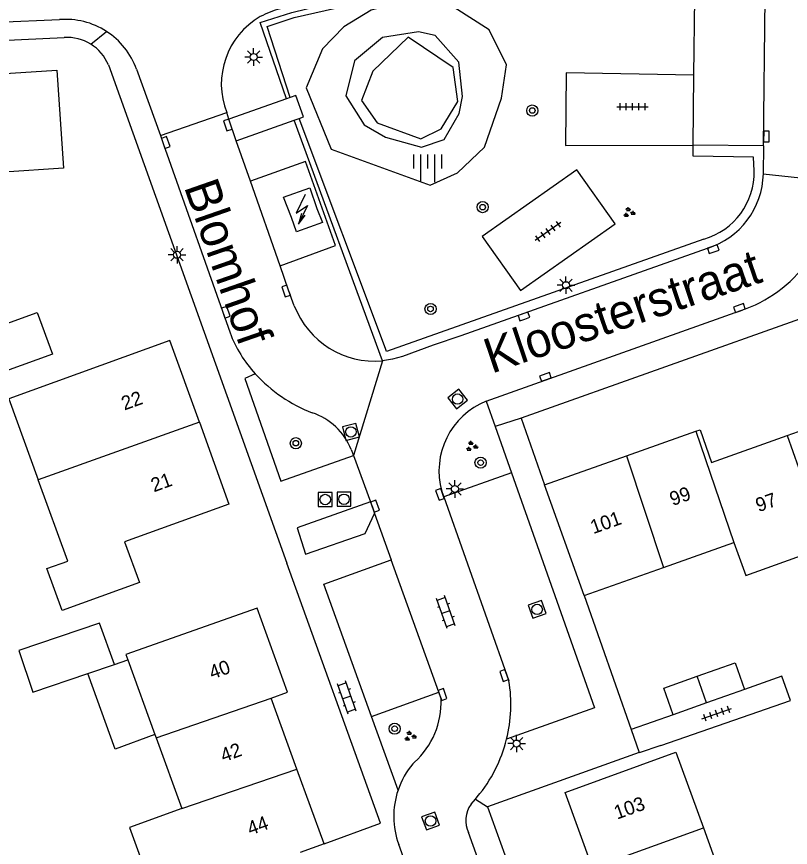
# Model space of a CAD drawing. Extents: x 136000 to 138005, y 398500 to 400500.
# Drawn here: x 137853 to 137908.5, y 400210 to 400269.5 of the extents above; entities that cross this region are included whole.
import ezdxf

# ---------------------------------------------------------------- set-up
doc = ezdxf.new("R2010")
doc.units = 0
for name, color, linetype in [('gg-afsc-erfafscheiding', 7, 'Continuous'), ('gg-anno-huisnummerreeks BGT', 7, 'Continuous'), ('gg-anno-openbare ruimte label', 7, 'Continuous'), ('gg-bbg-bijgebouw', 7, 'Continuous'), ('gg-bbg-gedigitaliseerde bebouwing', 7, 'Continuous'), ('gg-bbg-hoofdgebouw', 7, 'Continuous'), ('gg-bbg-lage trafo', 7, 'Continuous'), ('gg-bbg-luifel en loopbrug', 7, 'Continuous'), ('gg-bbg-tussenscheiding', 7, 'Continuous'), ('gg-knt-BGT kruinlijn', 7, 'Continuous'), ('gg-knt-bovenkant onderkant talud', 7, 'Continuous'), ('gg-knt-onverhard', 7, 'Continuous'), ('gg-knt-verharding', 7, 'Continuous'), ('gg-knt-verharding nz', 7, 'Continuous'), ('gt-grn-groengrens', 7, 'Continuous'), ('gt-grn-weggrens', 7, 'Continuous'), ('gt-symb-boom', 7, 'Continuous'), ('gt-symb-groenvak', 7, 'Continuous'), ('gt-symb-klinker verharding', 7, 'Continuous'), ('gt-symb-kolk', 7, 'Continuous'), ('gt-symb-lichtmast', 7, 'Continuous'), ('gt-symb-rioolschacht', 7, 'Continuous'), ('gt-symb-talud symbool', 7, 'Continuous'), ('gt-symb-tegel verharding', 7, 'Continuous'), ('gt-symb-trafo symbool', 7, 'Continuous')]:
    doc.layers.add(name, color=color, linetype=linetype)

# ---------------------------------------------------------------- blocks, each defined once
blk = doc.blocks.new('gt0-KOLK')
at = {"layer": 'gt-symb-kolk'}
blk.add_lwpolyline([(0, 0), (0.375, 0), (0.375, 0.4), (-0.375, 0.4), (-0.375, 0), (0, 0)], dxfattribs=at)
blk = doc.blocks.new('gt0-TEG1')
at = {"layer": 'gt-symb-tegel verharding'}
for p, q in [((-1.125, 0), (1.125, 0)), ((-0.9, -0.25), (-0.9, 0.25)), ((-0.45, -0.25), (-0.45, 0.25)), ((0, -0.25), (0, 0.25)), ((0.45, -0.25), (0.45, 0.25)), ((0.9, -0.25), (0.9, 0.25))]:
    blk.add_line(p, q, dxfattribs=at)
blk = doc.blocks.new('gt0-GRVAK')
at = {"layer": 'gt-symb-groenvak'}
for p, q in [((-0.11, 0.189), (-0.228, 0.24)), ((-0.182, 0.153), (0.088, 0.153)), ((-0.091, 0.211), (-0.156, 0.322)), ((-0.047, 0.214), (-0.047, 0.393)), ((-0.004, 0.211), (0.061, 0.322)), ((0.015, 0.189), (0.133, 0.24)), ((0.262, -0.052), (0.197, 0.059)), ((0.305, -0.049), (0.305, 0.13)), ((0.349, -0.052), (0.414, 0.059)), ((-0.245, -0.228), (-0.363, -0.177)), ((-0.318, -0.264), (-0.047, -0.264)), ((-0.226, -0.206), (-0.291, -0.095)), ((-0.183, -0.203), (-0.183, -0.024)), ((-0.139, -0.206), (-0.074, -0.095)), ((-0.12, -0.228), (-0.002, -0.177)), ((0.243, -0.074), (0.125, -0.023)), ((0.17, -0.11), (0.441, -0.11)), ((0.368, -0.074), (0.486, -0.023))]:
    blk.add_line(p, q, dxfattribs=at)
blk = doc.blocks.new('gt0-BOOM')
at = {"layer": 'gt-symb-boom'}
for radius in [0.4, 0.2]:
    blk.add_circle((0, 0), radius, dxfattribs=at)
blk = doc.blocks.new('gt0-TALUD_1')
at = {"layer": 'gt-symb-talud symbool'}
for p, q in [((-1, -1), (-1, 0)), ((-0.5, -2), (-0.5, 0)), ((0, -1), (0, 0)), ((0.5, -2), (0.5, 0)), ((1, -1), (1, 0))]:
    blk.add_line(p, q, dxfattribs=at)
blk = doc.blocks.new('gt0-RS')
at = {"layer": 'gt-symb-rioolschacht'}
blk.add_lwpolyline([(-0.5, -0.5), (0.5, -0.5), (0.5, 0.5), (-0.5, 0.5)], close=True, dxfattribs=at)
blk.add_circle((0, 0), 0.375, dxfattribs=at)
blk = doc.blocks.new('gt0-LMAST')
at = {"layer": 'gt-symb-lichtmast'}
for p, q in [((-0.005, 0.246), (-0.005, 0.621)), ((-0.182, 0.173), (-0.447, 0.438)), ((0.172, 0.173), (0.437, 0.438)), ((-0.255, -0.004), (-0.63, -0.004)), ((-0.182, -0.181), (-0.447, -0.446)), ((-0.005, -0.254), (-0.005, -0.629)), ((0.437, -0.446), (0.172, -0.181)), ((0.245, -0.004), (0.62, -0.004))]:
    blk.add_line(p, q, dxfattribs=at)
blk.add_circle((-0.005, -0.004), 0.25, dxfattribs=at)
blk = doc.blocks.new('gt0-KL1')
at = {"layer": 'gt-symb-klinker verharding'}
for p, q in [((-1.15, 0.3), (1.15, 0.3)), ((-1, -0.3), (-1, 0.3)), ((-0.5, 0.3), (-0.5, 0.45)), ((0, -0.3), (0, 0.3)), ((0.5, 0.3), (0.5, 0.45)), ((1, -0.3), (1, 0.3)), ((-1.15, -0.3), (1.15, -0.3)), ((-0.5, -0.45), (-0.5, -0.3)), ((0.5, -0.45), (0.5, -0.3))]:
    blk.add_line(p, q, dxfattribs=at)
blk = doc.blocks.new('gt0-HSP')
at = {"layer": 'gt-symb-trafo symbool'}
for points in [[(0.771, 0.746), (-0.529, -0.004), (0.471, -0.004), (-0.829, -0.754)], [(-0.217, -0.24), (-0.829, -0.754), (-0.077, -0.48)]]:
    blk.add_lwpolyline(points, dxfattribs=at)

msp = doc.modelspace()

# ---------------------------------------------------------------- linework, layer by layer
at = {"layer": 'gg-afsc-erfafscheiding'}
msp.add_line((137900.078, 400219.481), (137897.052, 400218.417), dxfattribs=at)
msp.add_lwpolyline([(137899.189, 400217.281), (137908.465, 400220.506), (137907.866, 400222.245), (137905.187, 400221.3)], dxfattribs=at)
at = {"layer": 'gg-bbg-bijgebouw'}
for p, q in [((137858.11, 400222.431), (137860.03, 400223.078)), ((137905.187, 400221.3), (137902.455, 400220.327)), ((137902.455, 400220.327), (137900.078, 400219.481))]:
    msp.add_line(p, q, dxfattribs=at)
for points in [[(137849.954, 400243.291), (137848.869, 400246.283), (137854.492, 400248.325), (137855.585, 400245.315), (137849.954, 400243.291)], [(137860.03, 400223.078), (137858.951, 400226.033), (137853.163, 400224.083)], [(137853.163, 400224.083), (137854.167, 400221.103), (137858.11, 400222.431)], [(137901.787, 400222.244), (137904.503, 400223.212), (137905.187, 400221.3)], [(137900.078, 400219.481), (137899.397, 400221.393), (137901.787, 400222.244)]]:
    msp.add_lwpolyline(points, dxfattribs=at)
at = {"layer": 'gg-bbg-gedigitaliseerde bebouwing'}
for p, q in [((137899.383, 400230.042), (137904.419, 400231.828)), ((137893.68, 400228.02), (137899.383, 400230.042)), ((137860.835, 400223.802), (137860.973, 400223.422)), ((137860.973, 400223.422), (137862.923, 400218.056)), ((137862.923, 400218.056), (137863.005, 400217.83)), ((137863.005, 400217.83), (137864.853, 400212.769)), ((137900.26, 400216.8), (137902.233, 400211.376)), ((137902.233, 400211.376), (137904.196, 400205.982))]:
    msp.add_line(p, q, dxfattribs=at)
for points in [[(137904.419, 400231.828), (137905.269, 400229.471), (137911.049, 400231.533)], [(137864.853, 400212.769), (137861.096, 400211.397), (137863.114, 400205.872)]]:
    msp.add_lwpolyline(points, dxfattribs=at)
at = {"layer": 'gg-bbg-hoofdgebouw'}
for p, q in [((137908.23, 400239.49), (137913.65, 400241.41)), ((137896.714, 400238.037), (137901.693, 400239.801)), ((137890.85, 400235.96), (137896.714, 400238.037)), ((137893.68, 400228.02), (137890.85, 400235.96)), ((137870.25, 400227.12), (137860.835, 400223.802)), ((137873.103, 400215.586), (137871.25, 400220.66)), ((137875.06, 400210.23), (137873.103, 400215.586)), ((137875.06, 400210.23), (137873.324, 400209.597))]:
    msp.add_line(p, q, dxfattribs=at)
for points in [[(137844.346, 400264.903), (137848.434, 400265.195), (137848.427, 400265.304), (137851.831, 400265.54), (137851.823, 400265.41), (137855.886, 400265.692), (137856.378, 400258.669), (137852.091, 400258.374), (137852.235, 400256.289), (137850.327, 400256.158), (137844.998, 400255.777), (137844.346, 400264.903)], [(137866.118, 400240.444), (137864.003, 400246.304), (137852.46, 400242.133), (137854.568, 400236.315)], [(137866.118, 400240.444), (137868.234, 400234.583), (137860.756, 400231.884), (137861.809, 400228.968), (137856.269, 400226.963), (137855.179, 400229.964), (137856.675, 400230.497), (137854.568, 400236.315)], [(137901.693, 400239.801), (137902, 400239.91), (137902.81, 400237.57), (137908.23, 400239.49)], [(137871.25, 400220.66), (137872.43, 400221.11), (137870.25, 400227.12)], [(137894.275, 400208.51), (137892.33, 400213.91), (137900.26, 400216.8)]]:
    msp.add_lwpolyline(points, dxfattribs=at)
at = {"layer": 'gg-bbg-lage trafo'}
msp.add_lwpolyline([(137872.144, 400256.57), (137874.023, 400257.242), (137874.518, 400255.775), (137874.936, 400254.766), (137873.064, 400254.088), (137872.713, 400255.127), (137872.144, 400256.57)], dxfattribs=at)
at = {"layer": 'gg-bbg-luifel en loopbrug'}
msp.add_line((137860.03, 400223.078), (137860.973, 400223.422), dxfattribs=at)
msp.add_lwpolyline([(137862.923, 400218.056), (137860.087, 400217.02), (137858.11, 400222.431)], dxfattribs=at)
at = {"layer": 'gg-bbg-tussenscheiding'}
for p, q in [((137866.118, 400240.444), (137854.568, 400236.315)), ((137901.693, 400239.801), (137904.419, 400231.828)), ((137908.23, 400239.49), (137911.049, 400231.533)), ((137896.714, 400238.037), (137899.383, 400230.042)), ((137902.455, 400220.327), (137901.787, 400222.244)), ((137863.005, 400217.83), (137871.25, 400220.66)), ((137864.853, 400212.769), (137873.103, 400215.586)), ((137894.275, 400208.51), (137902.233, 400211.376))]:
    msp.add_line(p, q, dxfattribs=at)
at = {"layer": 'gg-knt-BGT kruinlijn'}
msp.add_lwpolyline([(137884.97, 400263.798), (137884.701, 400266.265), (137883.017, 400268.177), (137881.815, 400268.423), (137879.227, 400268.015), (137877.223, 400266.345), (137876.609, 400263.848), (137877.923, 400261.771), (137879.462, 400260.875), (137882.027, 400260.163), (137883.658, 400260.719), (137884.733, 400262.589), (137884.97, 400263.798)], dxfattribs=at)
at = {"layer": 'gg-knt-bovenkant onderkant talud'}
msp.add_lwpolyline([(137888.125, 400266.07), (137886.891, 400268.573), (137884.373, 400270.181), (137881.257, 400270.728), (137878.433, 400269.994), (137876.461, 400268.789), (137874.945, 400267.223), (137873.757, 400264.427), (137875.545, 400260.025), (137882.643, 400257.447), (137884.619, 400258.313), (137886.551, 400260.173), (137887.763, 400263.682), (137888.125, 400266.07)], dxfattribs=at)
at = {"layer": 'gg-knt-onverhard'}
msp.add_lwpolyline([(137884.633, 400263.448), (137884.305, 400265.885), (137881.073, 400268.041), (137878.538, 400265.609), (137877.734, 400263.51), (137878.852, 400261.909), (137881.975, 400260.772), (137883.449, 400261.469), (137884.633, 400263.448)], dxfattribs=at)
at = {"layer": 'gg-knt-verharding'}
for p, q in [((137901.554, 400265.32), (137901.697, 400279.858)), ((137846.06, 400268.874), (137856.076, 400269.309)), ((137859.592, 400266.06), (137872.38, 400230.35)), ((137861.612, 400265.749), (137863.317, 400261.012)), ((137901.506, 400260.312), (137901.554, 400265.32)), ((137872.626, 400263.721), (137872.359, 400263.626)), ((137872.359, 400263.626), (137868.226, 400262.168)), ((137863.317, 400261.012), (137868.068, 400262.646)), ((137868.226, 400262.168), (137868.068, 400262.646)), ((137868.753, 400260.617), (137868.226, 400262.168)), ((137868.753, 400260.617), (137872.907, 400262.089)), ((137872.907, 400262.089), (137873.252, 400262.211)), ((137869.781, 400257.726), (137868.753, 400260.617)), ((137906.545, 400260.25), (137901.506, 400260.312)), ((137906.545, 400260.25), (137906.529, 400258.248)), ((137871.91, 400251.667), (137869.781, 400257.726)), ((137902.51, 400252.91), (137884.847, 400246.649)), ((137886.676, 400241.966), (137905.261, 400248.58)), ((137911.07, 400248.54), (137889.17, 400240.75)), ((137884.847, 400246.649), (137882.867, 400245.981)), ((137886.676, 400241.966), (137887.321, 400240.136)), ((137889.17, 400240.75), (137890.85, 400235.96)), ((137887.321, 400240.136), (137888.49, 400236.821)), ((137876.995, 400238.482), (137877.154, 400238.055)), ((137877.154, 400238.055), (137878.365, 400234.746)), ((137888.49, 400236.821), (137883.628, 400235.091)), ((137883.489, 400235.482), (137883.628, 400235.091)), ((137878.365, 400234.746), (137878.656, 400233.905)), ((137878.656, 400233.905), (137879.863, 400230.578)), ((137893.68, 400228.02), (137897.052, 400218.417)), ((137878.445, 400219.352), (137883.268, 400221.096)), ((137883.44, 400220.618), (137883.268, 400221.096)), ((137880.349, 400214.07), (137878.445, 400219.352)), ((137897.052, 400218.417), (137897.63, 400216.77)), ((137897.63, 400216.77), (137886.75, 400212.87)), ((137881.419, 400215.969), (137881.53, 400216.08)), ((137885.58, 400213.06), (137885.894, 400213.437)), ((137885.894, 400213.437), (137886.031, 400213.601)), ((137886.75, 400212.87), (137893.864, 400193.386)), ((137892.154, 400192.39), (137885.409, 400211.03)), ((137882.19, 400205.227), (137880.4, 400210.19))]:
    msp.add_line(p, q, dxfattribs=at)
for points in [[(137801.446, 400263.292), (137824.642, 400265.946), (137832.365, 400266.63), (137839.57, 400267.239), (137856.429, 400268.017)], [(137901.554, 400265.32), (137892.4, 400265.499), (137892.341, 400260.287), (137901.506, 400260.312)], [(137873.252, 400262.211), (137873.564, 400262.327), (137873.027, 400263.86), (137872.626, 400263.721)], [(137863.317, 400261.012), (137863.511, 400260.431), (137868.307, 400246.856)], [(137871.91, 400251.667), (137875.872, 400253.105), (137873.721, 400259.143), (137869.781, 400257.726)], [(137895.914, 400254.677), (137893.169, 400258.549), (137886.39, 400253.772), (137889.123, 400249.898), (137895.914, 400254.677)], [(137872.914, 400248.797), (137872.511, 400249.917), (137871.91, 400251.667)], [(137882.867, 400245.981), (137880.662, 400245.166), (137879.955, 400244.972), (137879.231, 400244.842)], [(137870.119, 400243.919), (137869.359, 400243.581), (137871.959, 400236.217), (137877.154, 400238.055)], [(137888.49, 400236.821), (137894.43, 400219.97), (137888.132, 400217.735)], [(137878.365, 400234.746), (137873.13, 400232.871), (137873.722, 400230.983), (137878.001, 400232.478), (137878.656, 400233.905)], [(137875.06, 400210.23), (137879.1, 400211.7), (137872.38, 400230.35)], [(137878.445, 400219.352), (137875.03, 400228.83), (137879.863, 400230.578)], [(137899.189, 400217.281), (137897.64, 400216.742), (137897.63, 400216.77)]]:
    msp.add_lwpolyline(points, dxfattribs=at)
for centre, radius, start, end in [((137873.316, 400264.317), 5.929, 103.66806, 118.60974), ((137856.517, 400263.912), 5.415, 57.24398, 94.67553), ((137873.277, 400264.681), 5.592, 120.04253, 201.34175), ((137856.516, 400263.91), 5.417, 19.84756, 57.25055), ((137856.663, 400264.863), 3.163, 58.23712, 94.2448), ((137856.665, 400264.862), 3.163, 22.26478, 58.27676), ((137900.796, 400258.383), 5.735, 287.39408, 358.65346), ((137901.828, 400257.695), 9.74, 290.63751, 326.07536), ((137878.713, 400251.036), 6.216, 201.11504, 274.78455), ((137876.768, 400250.049), 9.043, 200.67301, 222.67252), ((137878.074, 400251.152), 10.752, 222.28011, 248.84737), ((137888.683, 400236.954), 5.398, 111.82094, 195.8292), ((137872.779, 400236.819), 4.532, 21.52199, 71.80284), ((137877.585, 400220.411), 5.859, 312.32758, 2.02092), ((137878.133, 400220.216), 10.302, 320.05255, 346.06586), ((137885.896, 400212.196), 5.855, 139.8729, 161.32854), ((137885.885, 400212.202), 5.843, 161.35967, 200.14647), ((137887.149, 400211.906), 1.948, 143.661, 206.70894)]:
    msp.add_arc(centre, radius, start, end, dxfattribs=at)
at = {"layer": 'gg-knt-verharding nz'}
for p, q in [((137906.545, 400260.25), (137906.74, 400279.804)), ((137883.628, 400235.091), (137888.3, 400221.9)), ((137883.268, 400221.096), (137879.863, 400230.578))]:
    msp.add_line(p, q, dxfattribs=at)
msp.add_arc((137878.094, 400220.226), 10.343, 346.06482, 9.3155, dxfattribs=at)
at = {"layer": 'gt-grn-groengrens'}
for p, q in [((137879.231, 400244.842), (137872.907, 400262.089)), ((137879.454, 400245.724), (137873.252, 400262.211))]:
    msp.add_line(p, q, dxfattribs=at)
for points in [[(137872.359, 400263.626), (137870.457, 400269.098), (137872.749, 400269.817), (137875.775, 400270.564)], [(137872.626, 400263.721), (137870.974, 400268.817), (137872.898, 400269.46), (137875.878, 400270.129)], [(137905.868, 400258.478), (137905.835, 400259.459), (137901.497, 400259.512), (137901.506, 400260.312)], [(137902.276, 400253.57), (137879.531, 400245.508), (137879.454, 400245.724)]]:
    msp.add_lwpolyline(points, dxfattribs=at)
msp.add_arc((137900.896, 400258.348), 4.973, 286.10586, 1.49586, dxfattribs=at)
at = {"layer": 'gt-grn-weggrens'}
for p, q in [((137858.328, 400267.552), (137859.447, 400268.466)), ((137906.529, 400258.248), (137911.57, 400257.72)), ((137879.231, 400244.842), (137877.154, 400238.055)), ((137889.17, 400240.75), (137887.321, 400240.136)), ((137885.894, 400213.437), (137886.75, 400212.87))]:
    msp.add_line(p, q, dxfattribs=at)

# ---------------------------------------------------------------- block references
at = {"layer": 'gt-symb-boom'}
for p in [(137889.97, 400262.79), (137886.412, 400255.866), (137882.678, 400248.567), (137873.025, 400238.944), (137886.265, 400237.551), (137880.104, 400218.477)]:
    msp.add_blockref('gt0-BOOM', p, dxfattribs=at)
at = {"layer": 'gt-symb-groenvak'}
for p in [(137896.893, 400255.472), (137885.618, 400238.717), (137881.207, 400217.937)]:
    msp.add_blockref('gt0-GRVAK', p, dxfattribs=at)
at = {"layer": 'gt-symb-klinker verharding', "rotation": 109.50357323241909}
for p in [(137883.778, 400226.836), (137876.68, 400220.715)]:
    msp.add_blockref('gt0-KL1', p, dxfattribs=at)
at = {"layer": 'gt-symb-kolk'}
for p, rotation in [((137868.349, 400261.821), 108.55233712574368), ((137906.95, 400260.927), 89.54164354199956), ((137863.511, 400260.431), -70.51878576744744), ((137903.01, 400252.667), 19.57672556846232), ((137872.511, 400249.917), 108.94536542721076), ((137904.883, 400248.444), 19.57672556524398), ((137867.815, 400248.264), -70.74080013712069), ((137889.436, 400247.846), 19.57672556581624), ((137890.982, 400243.509), 19.57672556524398), ((137883.539, 400235.341), 109.56805687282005), ((137878.508, 400234.362), -69.65079785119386), ((137887.76, 400222.226), -70.24210002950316), ((137883.353, 400220.865), -70.24210003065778)]:
    msp.add_blockref('gt0-KOLK', p, dxfattribs=dict(at, rotation=rotation))
at = {"layer": 'gt-symb-lichtmast'}
for p in [(137870.005, 400266.631), (137864.514, 400252.452), (137892.39, 400250.276), (137884.427, 400235.669), (137888.853, 400217.421)]:
    msp.add_blockref('gt0-LMAST', p, dxfattribs=at)
at = {"layer": 'gt-symb-rioolschacht'}
for p, rotation in [((137884.62, 400242.106), 38.01566048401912), ((137876.97, 400239.753), -165.29833024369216), ((137890.316, 400227.033), 109.63070227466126), ((137882.68, 400211.866), -70.24210003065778)]:
    msp.add_blockref('gt0-RS', p, dxfattribs=dict(at, rotation=rotation))
for p in [(137875.13, 400234.908), (137876.476, 400234.926)]:
    msp.add_blockref('gt0-RS', p, dxfattribs=at)
at = {"layer": 'gt-symb-talud symbool'}
msp.add_blockref('gt0-TALUD_1', (137882.484, 400259.644), dxfattribs=at)
at = {"layer": 'gt-symb-tegel verharding'}
msp.add_blockref('gt0-TEG1', (137897.158, 400263.065), dxfattribs=at)
for p, rotation in [((137891.085, 400254.12), -144.84846035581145), ((137903.192, 400219.562), 19.268414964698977)]:
    msp.add_blockref('gt0-TEG1', p, dxfattribs=dict(at, rotation=rotation))
at = {"layer": 'gt-symb-trafo symbool', "rotation": 33.92955393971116}
msp.add_blockref('gt0-HSP', (137873.479, 400255.723), dxfattribs=at)

# ---------------------------------------------------------------- texts
at = {"layer": 'gg-anno-huisnummerreeks BGT'}
for s, rotation, p in [('22', 19.8, (137860.737, 400241.283)), ('21', 19.9, (137862.853, 400235.421)), ('99', 19.5, (137900.025, 400234.437)), ('97', 19.5, (137906.187, 400233.993)), ('101', 19.5, (137894.346, 400232.425)), ('40', 19.9, (137867.026, 400222)), ('42', 20.1, (137867.844, 400216.061)), ('103', 19.8, (137896.044, 400211.96)), ('44', 20.1, (137869.76, 400210.815))]:
    msp.add_text(s, height=1, rotation=rotation, dxfattribs=at).set_placement(p)
at = {"layer": 'gg-anno-openbare ruimte label'}
for s, rotation, p in [('Blomhof', 289.2, (137864.987, 400257.337)), ('Kloosterstraat', 18.7, (137887.045, 400243.921))]:
    msp.add_text(s, height=2.5, rotation=rotation, dxfattribs=at).set_placement(p)

doc.saveas('drawing.dxf')
